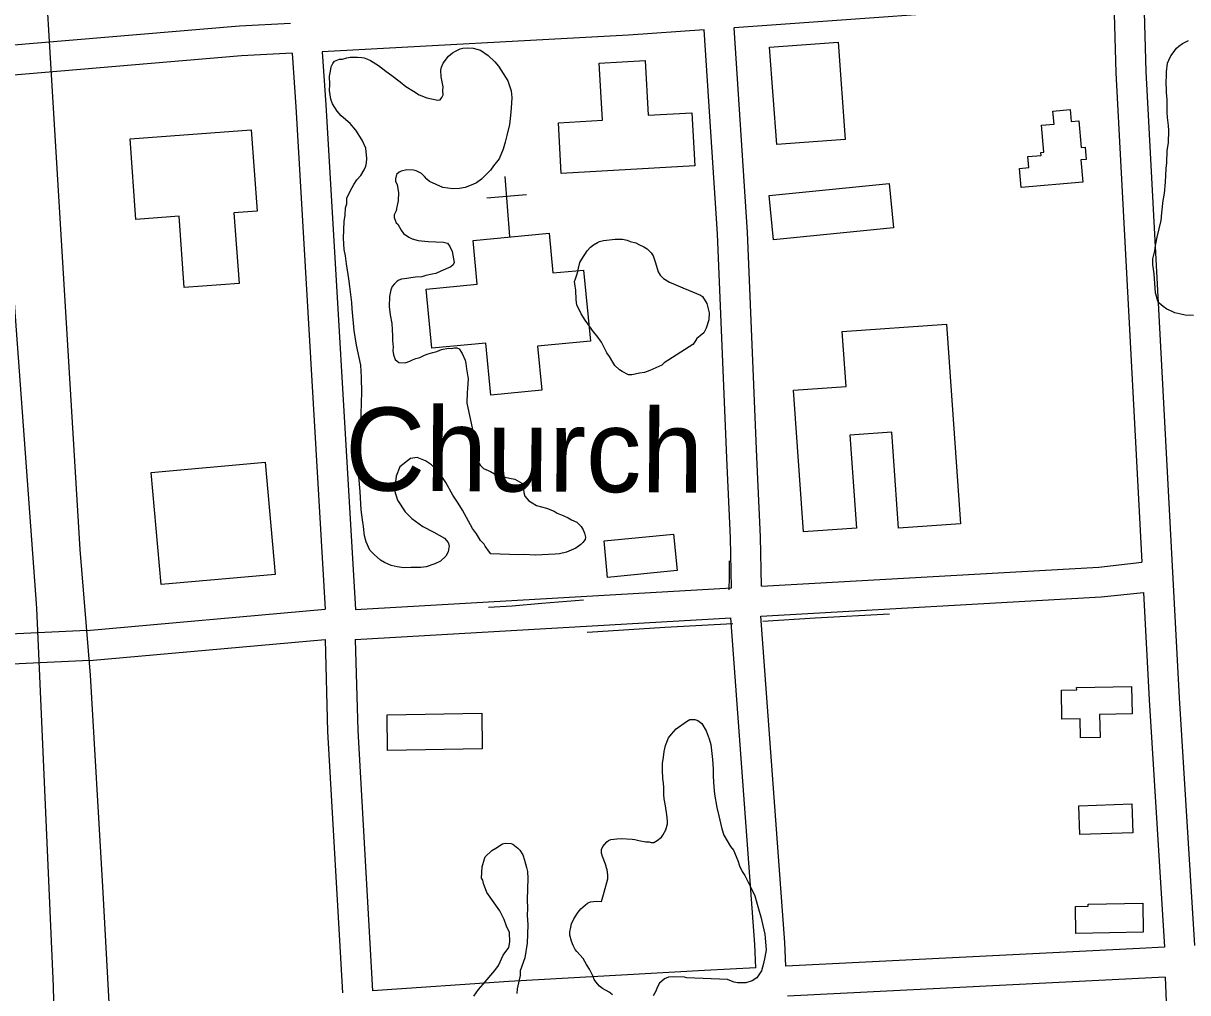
# Model space of a CAD drawing. Extents: x 3313447 to 3351316, y 703786 to 729172.
# Drawn here: x 3319454 to 3320617, y 712128 to 713096 of the extents above; entities that cross this region are included whole.
import ezdxf

# ---------------------------------------------------------------- set-up
doc = ezdxf.new("R2010")
doc.units = 0
for name, color, linetype in [('V-BLDG-OTLN', 7, 'Continuous'), ('V-ROAD-CNTR', 7, 'Continuous'), ('V-SITE-OTLN', 7, 'Continuous'), ('V-SITE-OTLN-IDEN', 7, 'Continuous'), ('V-SITE-VEGE', 7, 'Continuous'), ('V-TOPO-SHOR', 7, 'Continuous')]:
    doc.layers.add(name, color=color, linetype=linetype)

msp = doc.modelspace()

# ---------------------------------------------------------------- linework, layer by layer
at = {"layer": 'V-BLDG-OTLN'}
for points in [[(3320206.5, 712975), (3320199.2, 713072.1), (3320267.8, 713077.2), (3320275, 712980.1)], [(3320124.7, 712953.6), (3319991.4, 712946), (3319988.5, 712996.7), (3320032.4, 712999.2), (3320029.2, 713056.1), (3320075.1, 713058.8), (3320078.2, 713004.2), (3320121.7, 713006.7)], [(3320512.2, 712937.4), (3320450.7, 712932), (3320449, 712951.1), (3320458.1, 712951.9), (3320457.1, 712962.9), (3320470.5, 712964), (3320470.3, 712967.1), (3320473.2, 712967.4), (3320470.9, 712994.3), (3320483.4, 712995.4), (3320482.2, 713008.3), (3320499.5, 713009.8), (3320500.6, 712997.9), (3320508.2, 712998.5), (3320510.5, 712972), (3320514.6, 712972.4), (3320515.6, 712960.1), (3320510.2, 712959.7)], [(3319560.8, 712980.5), (3319681.9, 712989.5), (3319687.8, 712908.5), (3319664.6, 712906.8), (3319669.8, 712836.3), (3319615, 712832.3), (3319609.8, 712903.4), (3319566.7, 712900.2)], [(3320198.9, 712924.1), (3320318.9, 712936), (3320323.2, 712891.8), (3320203.3, 712879.9)], [(3319856.5, 712830.6), (3319907.5, 712835.5), (3319903.3, 712879.2), (3319979.2, 712886.4), (3319983, 712846.7), (3320013.6, 712849.6), (3320020.4, 712778.5), (3319967.8, 712773.5), (3319971.9, 712729.7), (3319921, 712724.8), (3319916, 712776.8), (3319862.1, 712771.6)], [(3320375.9, 712795.7), (3320390, 712596.4), (3320328.2, 712592), (3320321.4, 712687.9), (3320279.5, 712684.9), (3320286, 712591.9), (3320233.1, 712588.2), (3320223.1, 712729.6), (3320275.9, 712733.4), (3320272, 712788.4)], [(3319705.6, 712545.9), (3319591.8, 712535.8), (3319581.9, 712647.7), (3319695.7, 712657.8)], [(3320107, 712549.7), (3320037.7, 712542.8), (3320034.1, 712579.2), (3320103.4, 712586.1)], [(3320505.9, 712433), (3320560.7, 712434), (3320561.3, 712406.6), (3320528.9, 712405.9), (3320529.4, 712383.1), (3320509.9, 712382.8), (3320509.5, 712401.6), (3320491.3, 712401.2), (3320490.7, 712430.3), (3320506, 712430.6)], [(3319912.5, 712371.7), (3319818, 712370.1), (3319817.4, 712405.8), (3319911.9, 712407.4)], [(3320562, 712287.9), (3320509.1, 712286.1), (3320508.1, 712314.9), (3320561, 712316.7)], [(3320572.5, 712188.7), (3320505.3, 712187.4), (3320504.8, 712214.5), (3320517.5, 712214.8), (3320517.5, 712216.7), (3320572, 712217.7)]]:
    msp.add_lwpolyline(points, close=True, dxfattribs=at)
at = {"layer": 'V-ROAD-CNTR'}
for points in [[(3319345.1, 714514.6), (3319371.4, 714068), (3319378, 713881.8), (3319405.6, 713508.6), (3319432.4, 713115.5), (3319435.8, 712944.4), (3319467.3, 712512), (3319484.1, 712134.4), (3319486.5, 712036.3), (3319512.8, 711766.8), (3319527.8, 711448.5), (3319527.4, 711327.4), (3319550.9, 711036.9), (3319567.8, 710785.7), (3319575.8, 710627.4), (3319594.4, 710397.1), (3319599, 710295), (3319616.4, 710052.6), (3319624.9, 709858.9), (3319631.7, 709695.3), (3319643.5, 709583.2), (3319653.2, 709388.3), (3319647.9, 709299.2), (3319653.3, 709171.9)], [(3319587.1, 711356.9), (3319580.5, 711514.1), (3319563.9, 711728.2), (3319553, 711880.5), (3319533.8, 712234.2), (3319521.4, 712445.2), (3319511, 712570.7), (3319496.5, 712813.3), (3319483, 713033.5), (3319475.3, 713161.6), (3319462.6, 713404.7), (3319451.4, 713625.4)], [(3320543, 713117.4), (3320489.9, 713114.6), (3320164, 713091.5)], [(3320543, 713117.4), (3320545.1, 713046.5), (3320565.2, 712671.6), (3320571.1, 712557.9)], [(3320573, 713119), (3320575.1, 713047.7), (3320595.1, 712673.2), (3320608.3, 712422.5), (3320623.7, 712175.5)], [(3319720.9, 713095.9), (3319670, 713093.2), (3319238.6, 713056.7), (3318980.9, 713045.9), (3318693.7, 713028.5), (3318290.7, 713004.2), (3318030.2, 712987.7)], [(3320134.1, 713089.4), (3320058.6, 713084.1), (3319752.8, 713067.6)], [(3320156.8, 712661.9), (3320147.3, 712885.7), (3320134.1, 713089.4)], [(3320186.8, 712662.8), (3320177.2, 712887.3), (3320164, 713091.5)], [(3319722.8, 713066), (3319672.1, 713063.3), (3319240.5, 713026.8), (3318982.4, 713015.9), (3318925.8, 713012.5)], [(3319722.8, 713066), (3319726.2, 713012.6), (3319755.7, 712511.1)], [(3319752.8, 713067.6), (3319756.2, 713014.5), (3319785.8, 712510.9)], [(3320191.3, 712534.2), (3320190.2, 712583.4), (3320186.8, 712662.8)], [(3320161.3, 712532.6), (3320160.2, 712582.4), (3320156.8, 712661.9)], [(3320191.3, 712534.2), (3320528.1, 712553.2), (3320571.1, 712557.9)], [(3319785.8, 712510.9), (3320161.3, 712532.6)], [(3320190.6, 712504.1), (3320530.5, 712523.3), (3320572.7, 712527.9)], [(3320572.7, 712527.9), (3320578.3, 712420.7), (3320593.8, 712173.9)], [(3319517.6, 712489.9), (3319755.7, 712511.1)], [(3319785.7, 712480.8), (3320160.6, 712502.5)], [(3320185.7, 712153.2), (3320184.5, 712176.5), (3320160.6, 712502.5)], [(3320215.6, 712154.7), (3320214.5, 712178.4), (3320190.6, 712504.1)], [(3319517.6, 712489.9), (3318964.2, 712463.5)], [(3319520.3, 712460), (3319755.7, 712481)], [(3319755.7, 712481), (3319758.1, 712388.9), (3319773, 712128.3)], [(3319785.7, 712480.8), (3319788.1, 712390.1), (3319802.9, 712130.3)], [(3319520.3, 712460), (3318965.3, 712433.5)], [(3320593.8, 712173.9), (3320568.7, 712172.6), (3320215.6, 712154.7)], [(3320185.7, 712153.2), (3320134.5, 712150.6), (3319939.1, 712139.6), (3319802.9, 712130.3)], [(3320594.3, 712143.9), (3320217.1, 712124.7)], [(3320594.3, 712143.9), (3320598.3, 712046.3), (3320610.7, 711862.6), (3320613, 711821.6)]]:
    msp.add_lwpolyline(points, dxfattribs=at)
at = {"layer": 'V-SITE-OTLN'}
for p, q in [((3319940.1, 712883.2), (3319935.3, 712943)), ((3319956.8, 712924.7), (3319917, 712921.5))]:
    msp.add_line(p, q, dxfattribs=at)
at = {"layer": 'V-SITE-VEGE'}
for points in [[(3319782.1, 712817.1), (3319780.4, 712833.1), (3319779.1, 712841), (3319777, 712855.7), (3319776, 712863.7), (3319774.6, 712870), (3319774.1, 712881.3), (3319774.7, 712898.1), (3319775.6, 712904.4), (3319775.9, 712911.6), (3319777.1, 712915.9), (3319777.3, 712921.5), (3319780.2, 712927.7), (3319782.7, 712931.9), (3319784.1, 712935.1), (3319787.3, 712939.7), (3319791.1, 712944.1), (3319794.6, 712949.6), (3319796.1, 712953.2), (3319796.9, 712956.5), (3319797.4, 712961.1), (3319796.1, 712971.4), (3319792.5, 712979.2), (3319786.2, 712989.3), (3319780.5, 712995.8), (3319771.6, 713003.5), (3319767.5, 713008.3), (3319763.1, 713015.4), (3319761.3, 713020.1), (3319760, 713028.7), (3319760.2, 713034.7), (3319759.9, 713043), (3319760.8, 713048.2), (3319761.6, 713052.5), (3319763.4, 713055.7), (3319764.8, 713058), (3319769.8, 713060.1), (3319772.8, 713060.3), (3319777.2, 713061.5), (3319780.5, 713062), (3319784.5, 713062.2), (3319787.8, 713062), (3319792.4, 713061.9), (3319794.7, 713061.4), (3319798, 713060), (3319800.9, 713058.9), (3319809, 713053.9), (3319816.3, 713048), (3319822.1, 713043.8), (3319830.5, 713037.5), (3319836.3, 713033), (3319843.7, 713028.1), (3319849.5, 713024.6), (3319857, 713021.6), (3319861.9, 713020.4), (3319868.1, 713019.2), (3319870.5, 713019.4), (3319872.2, 713022), (3319873.3, 713024.6), (3319873.2, 713028.9), (3319873.3, 713032.6), (3319871.4, 713042.6), (3319871, 713049.2), (3319871.8, 713052.1), (3319873.6, 713056), (3319878.8, 713063.1), (3319882.9, 713066.3), (3319886.3, 713068.4), (3319890.3, 713070.3), (3319893, 713071.2), (3319897.3, 713071.3), (3319903.3, 713071.1), (3319910.8, 713069.1), (3319918.5, 713063.9), (3319925.2, 713057.6), (3319928.7, 713053.2), (3319938.1, 713038.6), (3319941.3, 713028.6), (3319942, 713021.9), (3319941.8, 713016.3), (3319941.1, 713007.1), (3319940.2, 713000.8), (3319939.6, 712994.9)], [(3320622.6, 712804.3), (3320614.4, 712804.6), (3320610.1, 712805.5), (3320603.9, 712807), (3320601.3, 712808.1), (3320596.1, 712810.7), (3320592.2, 712813.1), (3320588.4, 712816.6), (3320587.1, 712818.6), (3320584.8, 712827), (3320583.3, 712845.9), (3320582, 712855.2), (3320582.2, 712860.8), (3320584.1, 712868.7), (3320584.7, 712874.3), (3320586.3, 712882.5), (3320590.3, 712899.2), (3320590.9, 712906.8), (3320592.4, 712919), (3320593.7, 712926.2), (3320594.8, 712937.4), (3320595.3, 712951), (3320595.9, 712956.6), (3320596.4, 712969.1), (3320597.6, 712976.7), (3320598.1, 712988.9), (3320597.7, 712993.9), (3320596.6, 713001.9), (3320596.5, 713007.2), (3320596.2, 713014.8), (3320596.3, 713019.4), (3320595.6, 713026.7), (3320595.5, 713039.3), (3320595.6, 713041.9), (3320595.8, 713047.6), (3320596.8, 713056.1), (3320597.9, 713059.1), (3320600.1, 713063.6), (3320602.2, 713066.5), (3320605.6, 713071), (3320608, 713073.2), (3320611.8, 713075.7), (3320617.5, 713078.8)], [(3319939.6, 712994.9), (3319936.9, 712984.1), (3319935.3, 712977.2), (3319933.4, 712970.3), (3319929.4, 712960.5), (3319923.8, 712953.5), (3319920.7, 712949.3), (3319914.1, 712942.6), (3319911.7, 712940.4), (3319906.6, 712936.6), (3319903.2, 712935.1), (3319895.5, 712932.1), (3319889.8, 712931), (3319883.2, 712930.6), (3319873, 712932), (3319859.7, 712938.1), (3319857.1, 712940.2), (3319854.9, 712943), (3319851.7, 712946.1), (3319846.5, 712948.6), (3319843.9, 712949.3), (3319837.3, 712949.6), (3319831.6, 712948.5), (3319829.6, 712947.3), (3319826.9, 712945), (3319825.7, 712940.8), (3319825.9, 712938.5), (3319827.4, 712934.8), (3319828.8, 712927.1), (3319828.5, 712918.8), (3319828, 712915.6), (3319826.8, 712911), (3319826.4, 712908.7), (3319824.6, 712904.8), (3319824.5, 712902.1), (3319826.6, 712896.8), (3319828.2, 712895.4), (3319831.6, 712889.6), (3319833.8, 712886.2), (3319839.3, 712882.4), (3319842.5, 712880.9), (3319848.4, 712879), (3319858.6, 712878), (3319873.8, 712877.4), (3319877.8, 712876.5), (3319880, 712873.2), (3319882.4, 712868.1), (3319884.3, 712857.1), (3319883.5, 712854.8), (3319881.1, 712852.9), (3319871, 712848.4), (3319866, 712846.2), (3319862.6, 712845.4), (3319856, 712844.3), (3319852.3, 712842.8), (3319845.7, 712842.4), (3319841.3, 712841.9), (3319837.3, 712841.1), (3319831.7, 712840.6), (3319829.3, 712839.7), (3319827.3, 712838.2), (3319824.9, 712835.9), (3319822.5, 712833.1), (3319821.3, 712829.8), (3319819.8, 712823.2), (3319819.4, 712813.3), (3319820.4, 712805), (3319822.3, 712796.3), (3319822.4, 712790.4), (3319822.9, 712784.1), (3319823, 712779.4), (3319823.4, 712772.8), (3319823.3, 712769.2), (3319823.8, 712764.9), (3319825.6, 712760.2), (3319829.1, 712757.4), (3319835.4, 712757.1), (3319840.1, 712758.6), (3319842.8, 712760.1), (3319846.1, 712761.3), (3319850.1, 712762.5), (3319854.9, 712764.6), (3319858.6, 712766.1), (3319863.2, 712767.3), (3319867.2, 712768.4), (3319871.9, 712770.2), (3319878.9, 712771.6), (3319881.3, 712771.5), (3319884.9, 712772.1), (3319887.2, 712772), (3319889.5, 712770.9), (3319892.3, 712766.5), (3319895.4, 712759.7), (3319896.2, 712756.4), (3319896.7, 712751.1), (3319897.5, 712747.1), (3319898.3, 712741.1), (3319897.9, 712731.2), (3319897.4, 712727.6), (3319897, 712716.7), (3319907.6, 712667.6)], [(3319907.6, 712667.6), (3319907.6, 712659.3), (3319910.4, 712654.9), (3319913.6, 712651.5), (3319918.5, 712649.6), (3319920.8, 712648.6), (3319927.2, 712645), (3319930.8, 712643.9), (3319935.4, 712643), (3319939.7, 712641.9), (3319945, 712641), (3319952.1, 712636.8), (3319953.3, 712634.1), (3319954, 712627.7), (3319954.9, 712624.1), (3319959, 712619.3), (3319962.2, 712617.2), (3319966.8, 712614.7), (3319976.6, 712612), (3319984.4, 712609), (3319987.3, 712606.9), (3319993.8, 712604.3), (3319998.4, 712602.2), (3320001.6, 712600.4), (3320006.8, 712597.9), (3320011.3, 712593.7), (3320013.4, 712590.3), (3320014.6, 712587), (3320015.5, 712583), (3320015.4, 712580.7), (3320012.9, 712577.8), (3320010.9, 712575.6), (3320005.8, 712572.1), (3320001.1, 712570), (3319996.7, 712568.2), (3319989.7, 712566.5), (3319985.4, 712566), (3319978.7, 712565.6), (3319966.1, 712565.1), (3319953.6, 712565.6), (3319948.9, 712565.4), (3319921.2, 712566.5), (3319919.6, 712568.2), (3319915.5, 712574), (3319914.3, 712576), (3319910.8, 712579.8), (3319906.7, 712586.3), (3319902.7, 712591.7), (3319892.8, 712610), (3319888.4, 712617.1), (3319883.1, 712624.9), (3319876, 712637.7), (3319870.7, 712645.6), (3319861.8, 712655.2), (3319855.7, 712659.1), (3319847.5, 712662.7), (3319840.9, 712661.6), (3319830.3, 712653.1), (3319826.6, 712644), (3319824.7, 712629.5), (3319827.7, 712620.1), (3319835.5, 712608.2), (3319842.2, 712601.7), (3319853.1, 712593.7), (3319864.1, 712587.9), (3319874.8, 712581.9), (3319878.3, 712577.8), (3319879.5, 712574.4), (3319878.6, 712568.5), (3319876.1, 712564), (3319870.9, 712558.9), (3319865.2, 712556.5), (3319856.5, 712553.5), (3319851.2, 712552.7), (3319841.2, 712552.8), (3319834.3, 712552.4), (3319827.4, 712553.3), (3319821.5, 712554.9), (3319815, 712557.8), (3319810.8, 712560.2), (3319804.4, 712565.8), (3319800.2, 712570.2), (3319796.6, 712578.3), (3319794.8, 712584.4), (3319793.9, 712593.7), (3319792.8, 712600.3), (3319791.6, 712610.3), (3319790.6, 712628.5), (3319789.2, 712643.5), (3319790.2, 712669.2), (3319791, 712680.1), (3319791.7, 712697.6), (3319791.6, 712705.2), (3319791.8, 712717.8), (3319792.2, 712727.1), (3319791.8, 712742.6), (3319791.3, 712754.6), (3319786.8, 712774.6), (3319784.7, 712789.2), (3319782.6, 712810.8), (3319782.1, 712817.1)], [(3320095.3, 712314.8), (3320094.2, 712321.8), (3320093.7, 712326.2), (3320093.7, 712333.1), (3320093.5, 712337.4), (3320092.7, 712342.1), (3320092.4, 712350.4), (3320092.6, 712357), (3320093.5, 712363.5), (3320094.1, 712369.1), (3320095.3, 712375.1), (3320098.3, 712382.6), (3320101.4, 712386.4), (3320106.2, 712391.8), (3320116.4, 712399), (3320119.8, 712400.9), (3320124.8, 712401), (3320127.7, 712399.9), (3320131.6, 712397.1), (3320136.2, 712389.7), (3320138.9, 712381.6), (3320140.7, 712375.9), (3320142.4, 712361), (3320143, 712351.3), (3320143.1, 712344.1), (3320143.7, 712333.8), (3320144.4, 712326.5), (3320146.8, 712313.2)], [(3320042.5, 712126.3), (3320039.3, 712128.8), (3320032.5, 712132.4), (3320029.6, 712134.8), (3320025.8, 712139.2), (3320024.3, 712141.6), (3320022.8, 712145.3), (3320021.2, 712148.4), (3320019.7, 712151.7), (3320016.6, 712156.5), (3320013.2, 712162.6), (3320006.9, 712169.4), (3320005.3, 712171.5), (3320003.1, 712175.5), (3320001.6, 712179.9), (3319999.9, 712185.9), (3320000, 712189.2), (3320000.9, 712193.8), (3320001.6, 712197.1), (3320003.8, 712202), (3320008.4, 712208.7), (3320010.8, 712212), (3320015.3, 712215.8), (3320017.7, 712217.6), (3320020.4, 712218.9), (3320023.7, 712219.4), (3320027, 712219.6), (3320031.6, 712219.4), (3320034.3, 712228.6), (3320037.8, 712242), (3320038, 712246), (3320037.2, 712251), (3320036.6, 712253), (3320035.4, 712256.6), (3320032.4, 712264.4), (3320031.6, 712267.7), (3320031.7, 712271.4), (3320032.8, 712274.3), (3320036.9, 712278.8), (3320038.7, 712280.3), (3320040.7, 712281.3), (3320046.7, 712282), (3320051.3, 712282.2), (3320062.2, 712281.7), (3320064.8, 712281.3), (3320068.8, 712280.2), (3320075.7, 712278.9), (3320079, 712278.8), (3320081.3, 712278.3), (3320083.9, 712278.2), (3320087, 712280.1), (3320091.4, 712283.6), (3320092.8, 712285.5), (3320095.7, 712291), (3320097.5, 712296.9), (3320097.6, 712299.5), (3320096.9, 712305.8), (3320095.3, 712314.8)], [(3320146.8, 712313.2), (3320148.8, 712304.8), (3320151.6, 712291.8), (3320153.7, 712285.4), (3320160.5, 712274.2), (3320163.3, 712270.5), (3320167.6, 712260.4), (3320169.3, 712255), (3320172.1, 712249.3), (3320174.6, 712245.2), (3320180.4, 712234.1), (3320184.7, 712225), (3320188.2, 712211.9), (3320190.5, 712203.9), (3320194.5, 712186.9), (3320195, 712182.6), (3320195.8, 712171), (3320194.5, 712163.7), (3320193.3, 712157.5), (3320191.4, 712150.3), (3320186.5, 712143.2), (3320182, 712140.1), (3320175.7, 712138.3), (3320172, 712138.1), (3320167.4, 712138.3), (3320164.1, 712138.8), (3320159.6, 712140.6), (3320157.3, 712141.4), (3320116.6, 712143), (3320114.4, 712143.7), (3320103.1, 712144.2), (3320098.5, 712143.7), (3320094.4, 712142.2), (3320089.6, 712137.7), (3320087.2, 712133.5), (3320085.7, 712129.9), (3320083.2, 712125.1)], [(3319904, 712124.7), (3319908.8, 712131.6), (3319913.5, 712136.7), (3319925.1, 712150.5), (3319928.6, 712155.6), (3319933.5, 712165.8), (3319939, 712173.4), (3319939.9, 712179.2), (3319939.6, 712188.3), (3319936.6, 712194.9), (3319934.3, 712201.5), (3319932.5, 712205.5), (3319930.1, 712210.1), (3319917.1, 712228.2), (3319913.6, 712237.4), (3319913.1, 712240.7), (3319911.8, 712242.7), (3319912.3, 712253.8), (3319914.6, 712262.1), (3319915.3, 712264), (3319922, 712270.3), (3319926, 712272.7), (3319932.7, 712277), (3319935.3, 712277.6), (3319941.2, 712277.3), (3319943.1, 712276.6), (3319948.1, 712272.5), (3319950, 712270.5), (3319953.1, 712265.8), (3319954.8, 712260.5), (3319956.5, 712253.3), (3319957.6, 712249.4), (3319958, 712242.2), (3319957.2, 712221.4), (3319957.5, 712212.3), (3319957.2, 712205.8), (3319958.1, 712196), (3319957.4, 712177.9), (3319954.9, 712163), (3319950.5, 712150.2), (3319950.3, 712145.6), (3319949.5, 712141.1), (3319947.2, 712132.1), (3319947, 712127.5)]]:
    msp.add_lwpolyline(points, dxfattribs=at)
msp.add_lwpolyline([(3320094.1, 712756.9), (3320091.7, 712754.7), (3320079.9, 712749.5), (3320074.5, 712747.4), (3320069.5, 712746.6), (3320065.2, 712745.8), (3320061.9, 712744.9), (3320058.5, 712745.1), (3320052.1, 712748.3), (3320049.5, 712750.1), (3320045, 712754.2), (3320042.8, 712757.6), (3320039.7, 712763.3), (3320036.9, 712767.1), (3320031.7, 712777.5), (3320027.3, 712783.7), (3320023.5, 712788.1), (3320019.4, 712793.6), (3320015.4, 712799.7), (3320011.3, 712806.1), (3320007, 712814.9), (3320006.2, 712819.9), (3320005.9, 712829.5), (3320005.1, 712833.5), (3320004.6, 712838.2), (3320005.7, 712840.8), (3320006.9, 712845), (3320008, 712848.3), (3320008.5, 712851.6), (3320010, 712857.1), (3320011.8, 712860.4), (3320017.1, 712868.8), (3320020.5, 712872.6), (3320023.6, 712874.8), (3320027.7, 712877.3), (3320029.7, 712878.2), (3320033.4, 712879.1), (3320045.3, 712880.6), (3320052.6, 712880.3), (3320057.2, 712879.4), (3320060.1, 712878.3), (3320065.7, 712876.8), (3320068.9, 712875.3), (3320073.8, 712872.8), (3320077, 712870.7), (3320081.2, 712866.9), (3320083.1, 712863.9), (3320085.1, 712857.8), (3320086.3, 712853.5), (3320088.1, 712847.8), (3320090.2, 712844.4), (3320093.4, 712841.3), (3320099.6, 712837.7), (3320103.5, 712835.9), (3320112.9, 712831.9), (3320118.4, 712829.4), (3320130.5, 712824.6), (3320132.4, 712823.2), (3320136.8, 712816.4), (3320139.1, 712807.1), (3320138.8, 712800.1), (3320136.1, 712791.6), (3320133.6, 712787.1), (3320130.2, 712783.9), (3320126.8, 712781.4), (3320124, 712776.9), (3320122.6, 712775.3)], close=True, dxfattribs=at)
at = {"layer": 'V-TOPO-SHOR'}
for points in [[(3320159, 712530.5), (3320159.5, 712543), (3320159.4, 712559.4)], [(3320013.5, 712520.2), (3319971.9, 712516.7), (3319942.4, 712514.2), (3319918.6, 712512.8)], [(3320319.2, 712506), (3320244.8, 712502.1), (3320192.6, 712498.8)], [(3320162.6, 712496.5), (3320094.9, 712492.8), (3320027.8, 712488.6), (3320017.1, 712487.8)]]:
    msp.add_lwpolyline(points, dxfattribs=at)

# ---------------------------------------------------------------- texts
at = {"layer": 'V-SITE-OTLN-IDEN'}
msp.add_text('Church', height=83, rotation=359.6345, dxfattribs=at).set_placement((3319775.2, 712629.7))

doc.saveas('drawing.dxf')
